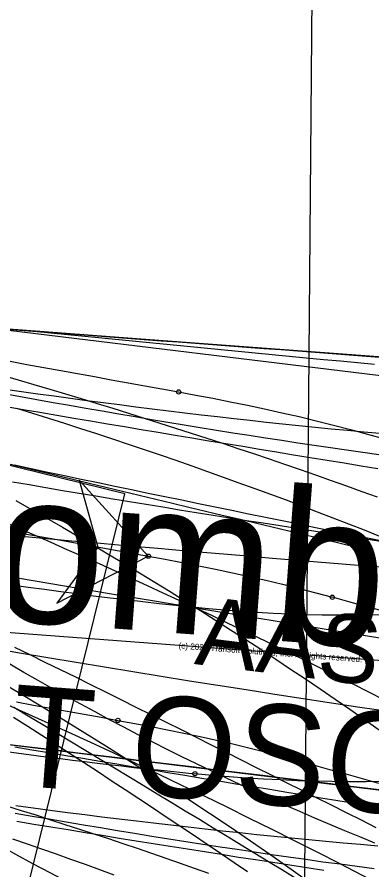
# Model space of a CAD drawing. Extents: x -14 to 1565148, y -25 to 642856.
# Drawn here: x 1564744.81 to 1564751.71, y 636297.09 to 636313.69 of the extents above; entities that cross this region are included whole.
import ezdxf

# ---------------------------------------------------------------- set-up
doc = ezdxf.new("R2010")
doc.units = 0
for name, color, linetype in [('CM_Corridor_Conceptual', 7, 'Continuous'), ('CM_Corridor_Key_Station', 7, 'Continuous'), ('MT_P_Cells', 7, 'Continuous'), ('PF_P_Grade_Line', 7, 'Continuous'), ('PV_P_Curb', 7, 'Continuous'), ('PV_P_Saw_Cut_Line', 7, 'Continuous'), ('SC_Scratch2', 7, 'Continuous'), ('TR_Turning_Path22', 7, 'Continuous'), ('TR_Turning_Path23', 7, 'Continuous'), ('TR_Turning_Path24', 7, 'Continuous')]:
    doc.layers.add(name, color=color, linetype=linetype)

msp = doc.modelspace()

# ---------------------------------------------------------------- linework, layer by layer
at = {"layer": 'CM_Corridor_Conceptual'}
for points in [[(1564751.862, 636305.582), (1564751.547, 636305.611), (1564751.232, 636305.641), (1564750.917, 636305.672), (1564750.601, 636305.703), (1564750.286, 636305.735), (1564749.97, 636305.768), (1564749.654, 636305.802), (1564749.338, 636305.837), (1564749.021, 636305.872), (1564748.705, 636305.908), (1564748.388, 636305.945), (1564748.071, 636305.983), (1564747.754, 636306.021), (1564747.437, 636306.06), (1564747.12, 636306.1), (1564746.802, 636306.14), (1564746.485, 636306.181), (1564746.167, 636306.223), (1564745.849, 636306.266), (1564745.531, 636306.309), (1564745.213, 636306.353), (1564744.895, 636306.398), (1564744.577, 636306.443)], [(1564751.764, 636297.614), (1564751.471, 636297.733), (1564751.178, 636297.854), (1564750.887, 636297.977), (1564750.596, 636298.101), (1564750.306, 636298.227), (1564750.016, 636298.354), (1564749.728, 636298.484), (1564749.44, 636298.615), (1564749.153, 636298.747), (1564748.866, 636298.882), (1564748.581, 636299.018), (1564748.296, 636299.155), (1564748.012, 636299.295), (1564747.729, 636299.436), (1564747.447, 636299.578), (1564747.165, 636299.723), (1564746.885, 636299.869), (1564746.605, 636300.016), (1564746.326, 636300.166), (1564746.048, 636300.316), (1564745.771, 636300.469), (1564745.495, 636300.623), (1564745.219, 636300.779), (1564744.945, 636300.936), (1564744.672, 636301.095)], [(1564751.82, 636297.555), (1564751.484, 636297.584), (1564751.149, 636297.614), (1564750.814, 636297.645), (1564750.479, 636297.676), (1564750.143, 636297.709), (1564749.808, 636297.742), (1564749.473, 636297.777), (1564749.138, 636297.812), (1564748.803, 636297.847), (1564748.468, 636297.884), (1564748.133, 636297.922), (1564747.798, 636297.96), (1564747.463, 636297.999), (1564747.129, 636298.038), (1564746.794, 636298.079), (1564746.459, 636298.12), (1564746.125, 636298.162), (1564745.79, 636298.205), (1564745.456, 636298.248), (1564745.122, 636298.292), (1564744.788, 636298.337)]]:
    msp.add_lwpolyline(points, dxfattribs=at)
msp.add_arc((1564771.999, 636347.808), 57.29, 238.613, 262.719, dxfattribs=at)
at = {"layer": 'CM_Corridor_Key_Station'}
for points in [[(1564744.598, 636306.109), (1564744.926, 636306.053), (1564745.254, 636305.997), (1564745.583, 636305.941), (1564745.911, 636305.886), (1564746.24, 636305.83), (1564746.568, 636305.775), (1564746.896, 636305.72), (1564747.225, 636305.665), (1564747.553, 636305.61), (1564747.882, 636305.555), (1564748.21, 636305.5), (1564748.539, 636305.445), (1564748.867, 636305.391), (1564749.196, 636305.336), (1564749.525, 636305.282), (1564749.853, 636305.227), (1564750.182, 636305.173), (1564750.51, 636305.119), (1564750.839, 636305.065), (1564751.168, 636305.011), (1564751.496, 636304.957), (1564751.825, 636304.903)], [(1564744.801, 636306.081), (1564745.112, 636305.983), (1564745.423, 636305.885), (1564745.734, 636305.785), (1564746.044, 636305.685), (1564746.354, 636305.584), (1564746.663, 636305.481), (1564746.972, 636305.378), (1564747.281, 636305.274), (1564747.589, 636305.169), (1564747.897, 636305.063), (1564748.204, 636304.955), (1564748.511, 636304.847), (1564748.817, 636304.738), (1564749.123, 636304.628), (1564749.429, 636304.517), (1564749.734, 636304.405), (1564750.039, 636304.291), (1564750.343, 636304.177), (1564750.646, 636304.062), (1564750.95, 636303.946), (1564751.252, 636303.828), (1564751.554, 636303.71), (1564751.856, 636303.59)], [(1564744.768, 636299.487), (1564745.099, 636299.431), (1564745.429, 636299.376), (1564745.759, 636299.32), (1564746.09, 636299.265), (1564746.42, 636299.209), (1564746.75, 636299.154), (1564747.081, 636299.099), (1564747.411, 636299.044), (1564747.742, 636298.989), (1564748.072, 636298.934), (1564748.403, 636298.879), (1564748.733, 636298.824), (1564749.064, 636298.77), (1564749.394, 636298.715), (1564749.725, 636298.661), (1564750.055, 636298.607), (1564750.386, 636298.553), (1564750.717, 636298.498), (1564751.047, 636298.444), (1564751.378, 636298.391), (1564751.709, 636298.337)], [(1564744.721, 636297.695), (1564745.004, 636297.598), (1564745.287, 636297.5), (1564745.57, 636297.402), (1564745.851, 636297.302), (1564746.133, 636297.202), (1564746.413, 636297.101), (1564746.693, 636296.999)]]:
    msp.add_lwpolyline(points, dxfattribs=at)
msp.add_arc((1564931.278, 637403.064), 1115.976, 258.333887, 261.249281, dxfattribs=at)
at = {"layer": 'MT_P_Cells'}
for points in [[(1564751.914, 636303.49), (1564751.588, 636303.555), (1564751.263, 636303.621), (1564750.938, 636303.686), (1564750.612, 636303.752), (1564750.287, 636303.818), (1564749.962, 636303.885), (1564749.636, 636303.951), (1564749.311, 636304.018), (1564748.986, 636304.084), (1564748.66, 636304.151), (1564748.335, 636304.218), (1564748.01, 636304.286), (1564747.685, 636304.353), (1564747.359, 636304.42), (1564747.034, 636304.488), (1564746.709, 636304.556), (1564746.384, 636304.624), (1564746.059, 636304.692), (1564745.734, 636304.76), (1564745.409, 636304.829), (1564745.084, 636304.898), (1564744.759, 636304.966)], [(1564752.019, 636302.055), (1564751.698, 636302.05), (1564751.378, 636302.047), (1564751.059, 636302.048), (1564750.74, 636302.052), (1564750.422, 636302.059), (1564750.105, 636302.07), (1564749.788, 636302.084), (1564749.472, 636302.101), (1564749.157, 636302.121), (1564748.842, 636302.146), (1564748.529, 636302.173), (1564748.213, 636302.205), (1564747.894, 636302.238), (1564747.574, 636302.272), (1564747.255, 636302.308), (1564746.937, 636302.345), (1564746.618, 636302.383), (1564746.299, 636302.422), (1564745.981, 636302.462), (1564745.662, 636302.504), (1564745.344, 636302.546), (1564745.026, 636302.59), (1564744.709, 636302.635)], [(1564751.929, 636298.81), (1564751.596, 636298.807), (1564751.263, 636298.808), (1564750.929, 636298.811), (1564750.596, 636298.818), (1564750.263, 636298.828), (1564749.93, 636298.842), (1564749.597, 636298.859), (1564749.264, 636298.88), (1564748.932, 636298.904), (1564748.6, 636298.932), (1564748.268, 636298.964)]]:
    msp.add_lwpolyline(points, dxfattribs=at)
msp.add_circle((1564748.268, 636298.964), 0.0417, dxfattribs=at)
msp.add_circle((1564748.268, 636298.964), 0.0417, dxfattribs=at)
msp.add_arc((1564756.995, 636388.146), 89.608, 259.5159, 264.41118, dxfattribs=at)
at = {"layer": 'PF_P_Grade_Line'}
for p, q in [((1564746.906, 636304.408), (1564711.955, 636313.035)), ((1564744.989, 636296.641), (1564746.906, 636304.408))]:
    msp.add_line(p, q, dxfattribs=at)
for points in [[(1564751.708, 636303.293), (1564751.384, 636303.371), (1564751.061, 636303.449), (1564750.738, 636303.526), (1564750.414, 636303.604), (1564750.091, 636303.682), (1564749.767, 636303.76), (1564749.444, 636303.837), (1564749.121, 636303.915), (1564748.798, 636303.992), (1564748.474, 636304.07), (1564748.151, 636304.148), (1564747.828, 636304.225), (1564747.505, 636304.303), (1564747.182, 636304.38), (1564746.859, 636304.458), (1564746.537, 636304.536), (1564746.214, 636304.613), (1564745.891, 636304.691), (1564745.568, 636304.768), (1564745.246, 636304.846), (1564744.923, 636304.924), (1564744.6, 636305.002)], [(1564751.876, 636303.486), (1564751.55, 636303.536), (1564751.224, 636303.585), (1564750.898, 636303.635), (1564750.573, 636303.685), (1564750.247, 636303.735), (1564749.922, 636303.786), (1564749.596, 636303.837), (1564749.271, 636303.888), (1564748.945, 636303.939), (1564748.62, 636303.991), (1564748.294, 636304.043), (1564747.969, 636304.096), (1564747.644, 636304.149), (1564747.319, 636304.202), (1564746.994, 636304.255), (1564746.669, 636304.309), (1564746.344, 636304.363), (1564746.019, 636304.418), (1564745.694, 636304.472), (1564745.369, 636304.527), (1564745.044, 636304.583), (1564744.719, 636304.638)], [(1564750.775, 636297.083), (1564750.443, 636297.133), (1564750.111, 636297.184), (1564749.779, 636297.234), (1564749.447, 636297.286), (1564749.115, 636297.337), (1564748.784, 636297.389), (1564748.452, 636297.441), (1564748.12, 636297.493), (1564747.789, 636297.546), (1564747.457, 636297.599), (1564747.126, 636297.652), (1564746.794, 636297.706), (1564746.463, 636297.76), (1564746.132, 636297.814), (1564745.801, 636297.869), (1564745.469, 636297.923), (1564745.138, 636297.979), (1564744.807, 636298.034)]]:
    msp.add_lwpolyline(points, dxfattribs=at)
msp.add_arc((1564802.666, 636641.84), 345.393, 252.21047, 264.07246, dxfattribs=at)
at = {"layer": 'PV_P_Curb'}
for p, q in [((1564765.145, 636306.075), (1564736.426, 636308.231)), ((1564769.531, 636304.549), (1564742.73, 636307.825)), ((1564771.567, 636299.686), (1564742.168, 636301.894)), ((1564741.76, 636299.884), (1564768.56, 636296.608))]:
    msp.add_line(p, q, dxfattribs=at)
for points in [[(1564772.008, 636305.559), (1564770.004, 636305.71), (1564766.663, 636305.961), (1564763.322, 636306.212), (1564759.981, 636306.462), (1564756.64, 636306.713), (1564753.299, 636306.964), (1564749.959, 636307.215), (1564746.618, 636307.466), (1564743.277, 636307.717), (1564742.609, 636307.767)], [(1564744.62, 636307.616), (1564744.951, 636307.591), (1564745.284, 636307.566), (1564745.616, 636307.541), (1564745.948, 636307.516), (1564746.281, 636307.491), (1564746.613, 636307.466), (1564746.945, 636307.441), (1564747.278, 636307.416), (1564747.61, 636307.391), (1564747.942, 636307.366), (1564748.275, 636307.342), (1564748.607, 636307.317), (1564748.94, 636307.292), (1564749.272, 636307.267), (1564749.604, 636307.242), (1564749.937, 636307.217), (1564750.269, 636307.192), (1564750.602, 636307.167), (1564750.934, 636307.142), (1564751.266, 636307.117), (1564751.599, 636307.092), (1564751.931, 636307.067)], [(1564744.805, 636307.612), (1564745.136, 636307.579), (1564745.467, 636307.545), (1564745.797, 636307.512)], [(1564745.797, 636307.512), (1564746.128, 636307.479), (1564746.459, 636307.446), (1564746.79, 636307.413), (1564747.121, 636307.38), (1564747.452, 636307.348), (1564747.783, 636307.315), (1564748.114, 636307.283), (1564748.445, 636307.251), (1564748.776, 636307.219), (1564749.107, 636307.186), (1564749.438, 636307.154), (1564749.769, 636307.123), (1564750.101, 636307.091), (1564750.432, 636307.059), (1564750.763, 636307.028), (1564751.094, 636306.996), (1564751.426, 636306.965), (1564751.757, 636306.934)], [(1564751.905, 636298.644), (1564751.574, 636298.685), (1564751.243, 636298.725), (1564750.911, 636298.766), (1564750.58, 636298.806), (1564750.249, 636298.847), (1564749.917, 636298.887), (1564749.586, 636298.928), (1564749.254, 636298.968), (1564748.923, 636299.009), (1564748.591, 636299.049), (1564748.259, 636299.09), (1564747.928, 636299.13), (1564747.596, 636299.171), (1564747.264, 636299.211), (1564746.933, 636299.252), (1564746.601, 636299.292), (1564746.269, 636299.333), (1564745.938, 636299.373), (1564745.606, 636299.414), (1564745.274, 636299.455), (1564744.943, 636299.495), (1564744.611, 636299.536)]]:
    msp.add_lwpolyline(points, dxfattribs=at)
msp.add_arc((1564798.703, 636893.166), 592.03, 262.717703, 266.17847, dxfattribs=at)
at = {"layer": 'PV_P_Saw_Cut_Line'}
for points in [[(1564744.528, 636303.876), (1564744.842, 636303.741), (1564745.155, 636303.605), (1564745.467, 636303.468), (1564745.78, 636303.33), (1564746.092, 636303.192), (1564746.403, 636303.052), (1564746.714, 636302.912), (1564747.025, 636302.771), (1564747.336, 636302.629), (1564747.646, 636302.486), (1564747.955, 636302.343), (1564748.265, 636302.198), (1564748.574, 636302.053), (1564748.882, 636301.907), (1564749.19, 636301.761), (1564749.498, 636301.613), (1564749.806, 636301.465), (1564750.113, 636301.315), (1564750.419, 636301.165), (1564750.725, 636301.015), (1564751.031, 636300.863), (1564751.337, 636300.711), (1564751.642, 636300.557), (1564751.946, 636300.403)], [(1564744.762, 636301.427), (1564745.057, 636301.283), (1564745.353, 636301.138), (1564745.648, 636300.992), (1564745.943, 636300.847), (1564746.238, 636300.701), (1564746.532, 636300.555), (1564746.826, 636300.409), (1564747.12, 636300.262), (1564747.413, 636300.116), (1564747.707, 636299.969), (1564748, 636299.822), (1564748.292, 636299.675), (1564748.585, 636299.529), (1564748.877, 636299.382), (1564749.169, 636299.235), (1564749.46, 636299.088), (1564749.752, 636298.941), (1564750.043, 636298.795), (1564750.334, 636298.648), (1564750.625, 636298.502), (1564750.915, 636298.356), (1564751.205, 636298.21), (1564751.495, 636298.064), (1564751.785, 636297.918)]]:
    msp.add_lwpolyline(points, dxfattribs=at)
msp.add_arc((1564693.268, 636184.736), 126.465, 57.70432, 71.8795, dxfattribs=at)
at = {"layer": 'SC_Scratch2'}
msp.add_lwpolyline([(1564754.004, 636104.365), (1564754.004, 636104.365), (1564754.117, 636105.834), (1564756.989, 636126.551), (1564757.34, 636135.563), (1564755.452, 636165.307), (1564749.612, 636218.853), (1564749.948, 636242.687), (1564750.674, 636329.64), (1564750.409, 636437.843), (1564745.69, 636447.055)], dxfattribs=at)
at = {"layer": 'TR_Turning_Path22'}
for points in [[(1564751.842, 636305.172), (1564751.528, 636305.216), (1564751.213, 636305.261), (1564750.899, 636305.306), (1564750.584, 636305.352), (1564750.268, 636305.399), (1564749.953, 636305.447), (1564749.637, 636305.495), (1564749.321, 636305.545), (1564749.005, 636305.594), (1564748.688, 636305.645), (1564748.372, 636305.696), (1564748.055, 636305.748), (1564747.738, 636305.801), (1564747.42, 636305.854), (1564747.103, 636305.908), (1564746.785, 636305.962), (1564746.467, 636306.017), (1564746.149, 636306.073), (1564745.831, 636306.129), (1564745.513, 636306.185), (1564745.194, 636306.243), (1564744.875, 636306.301), (1564744.557, 636306.359)], [(1564749.291, 636297.055), (1564749.028, 636297.233), (1564748.765, 636297.411), (1564748.502, 636297.588), (1564748.238, 636297.766), (1564747.973, 636297.943), (1564747.708, 636298.121), (1564747.442, 636298.298), (1564747.176, 636298.475), (1564746.909, 636298.653), (1564746.641, 636298.829), (1564746.372, 636299.006), (1564746.103, 636299.182), (1564745.832, 636299.358), (1564745.561, 636299.534), (1564745.289, 636299.709), (1564745.017, 636299.883), (1564744.743, 636300.058)], [(1564751.753, 636297.112), (1564751.42, 636297.156), (1564751.087, 636297.201), (1564750.754, 636297.246), (1564750.421, 636297.293), (1564750.088, 636297.34), (1564749.755, 636297.388), (1564749.422, 636297.437), (1564749.089, 636297.487), (1564748.756, 636297.537), (1564748.424, 636297.588), (1564748.091, 636297.64), (1564747.759, 636297.692), (1564747.427, 636297.745), (1564747.095, 636297.799), (1564746.762, 636297.853), (1564746.431, 636297.908), (1564746.099, 636297.964), (1564745.767, 636298.02), (1564745.435, 636298.077), (1564745.104, 636298.134), (1564744.772, 636298.192)]]:
    msp.add_lwpolyline(points, dxfattribs=at)
at = {"layer": 'TR_Turning_Path23'}
for points in [[(1564744.786, 636304.28), (1564745.089, 636304.109), (1564745.392, 636303.936), (1564745.693, 636303.762), (1564745.994, 636303.587), (1564746.294, 636303.41), (1564746.594, 636303.232), (1564746.892, 636303.053), (1564747.19, 636302.873), (1564747.487, 636302.691), (1564747.784, 636302.509), (1564748.079, 636302.325), (1564748.374, 636302.139), (1564748.668, 636301.953), (1564748.961, 636301.765), (1564749.254, 636301.576), (1564749.546, 636301.386), (1564749.837, 636301.195), (1564750.127, 636301.002), (1564750.416, 636300.808), (1564750.704, 636300.613), (1564750.992, 636300.417), (1564751.279, 636300.219), (1564751.565, 636300.021), (1564751.85, 636299.821)], [(1564744.745, 636300.261), (1564745.028, 636300.092), (1564745.309, 636299.923), (1564745.59, 636299.754), (1564745.87, 636299.585), (1564746.149, 636299.416), (1564746.428, 636299.247), (1564746.705, 636299.079), (1564746.982, 636298.911), (1564747.258, 636298.743), (1564747.533, 636298.576), (1564747.807, 636298.409), (1564748.08, 636298.243), (1564748.353, 636298.077), (1564748.624, 636297.912), (1564748.894, 636297.747), (1564749.164, 636297.583), (1564749.432, 636297.419), (1564749.699, 636297.256), (1564749.966, 636297.094), (1564750.231, 636296.933)]]:
    msp.add_lwpolyline(points, dxfattribs=at)
msp.add_arc((1564704.029, 636231.892), 79.861, 42.31001, 64.40733, dxfattribs=at)
at = {"layer": 'TR_Turning_Path24'}
for points in [[(1564744.675, 636306.99), (1564745.003, 636306.93), (1564745.33, 636306.87), (1564745.658, 636306.811), (1564745.986, 636306.751), (1564746.313, 636306.691), (1564746.641, 636306.632), (1564746.968, 636306.572), (1564747.296, 636306.513), (1564747.623, 636306.453), (1564747.951, 636306.394)], [(1564744.522, 636306.718), (1564744.83, 636306.628), (1564745.137, 636306.538), (1564745.444, 636306.447), (1564745.751, 636306.355), (1564746.058, 636306.263), (1564746.364, 636306.17), (1564746.67, 636306.076), (1564746.975, 636305.981), (1564747.281, 636305.885), (1564747.586, 636305.789), (1564747.89, 636305.692), (1564748.194, 636305.594), (1564748.498, 636305.495), (1564748.801, 636305.395), (1564749.104, 636305.295), (1564749.407, 636305.193), (1564749.709, 636305.091), (1564750.011, 636304.988), (1564750.312, 636304.884), (1564750.613, 636304.779), (1564750.914, 636304.673), (1564751.214, 636304.566), (1564751.513, 636304.459), (1564751.812, 636304.35)], [(1564747.951, 636306.394), (1564748.282, 636306.334), (1564748.617, 636306.27), (1564748.951, 636306.204), (1564749.286, 636306.136), (1564749.621, 636306.064), (1564749.955, 636305.99), (1564750.29, 636305.913), (1564750.624, 636305.832), (1564750.958, 636305.749), (1564751.292, 636305.663), (1564751.621, 636305.575), (1564751.953, 636305.484)], [(1564747.361, 636303.198), (1564746.017, 636304.679), (1564746.377, 636303.376), (1564745.582, 636302.283), (1564747.361, 636303.198)], [(1564747.361, 636303.198), (1564747.689, 636303.138), (1564748.016, 636303.076), (1564748.343, 636303.012), (1564748.67, 636302.945), (1564748.996, 636302.875), (1564749.321, 636302.803), (1564749.646, 636302.728), (1564749.97, 636302.65), (1564750.294, 636302.569), (1564750.616, 636302.485), (1564750.938, 636302.399)], [(1564744.802, 636300.36), (1564745.13, 636300.3), (1564745.458, 636300.24), (1564745.786, 636300.181), (1564746.114, 636300.121), (1564746.443, 636300.062), (1564746.771, 636300.002)], [(1564746.771, 636300.002), (1564747.096, 636299.943), (1564747.416, 636299.882), (1564747.735, 636299.819), (1564748.054, 636299.754), (1564748.371, 636299.686), (1564748.687, 636299.616), (1564749.002, 636299.543), (1564749.316, 636299.467), (1564749.628, 636299.389), (1564749.939, 636299.308), (1564750.254, 636299.223), (1564750.566, 636299.137), (1564750.883, 636299.049), (1564751.199, 636298.961), (1564751.515, 636298.872), (1564751.832, 636298.782)], [(1564744.606, 636298.34), (1564744.891, 636298.251), (1564745.175, 636298.161), (1564745.458, 636298.07), (1564745.741, 636297.979), (1564746.023, 636297.888), (1564746.304, 636297.795), (1564746.585, 636297.702), (1564746.865, 636297.608), (1564747.144, 636297.514), (1564747.423, 636297.418), (1564747.701, 636297.322), (1564747.978, 636297.226), (1564748.254, 636297.128), (1564748.53, 636297.03)]]:
    msp.add_lwpolyline(points, dxfattribs=at)
msp.add_lwpolyline([(1564747.361, 636303.198), (1564746.017, 636304.679), (1564746.377, 636303.376), (1564745.582, 636302.283)], close=True, dxfattribs=at)
for centre in [(1564747.951, 636306.394), (1564747.951, 636306.394), (1564747.361, 636303.198), (1564747.361, 636303.198), (1564750.938, 636302.399), (1564750.938, 636302.399), (1564746.771, 636300.002), (1564746.771, 636300.002)]:
    msp.add_circle(centre, 0.0417, dxfattribs=at)
for centre, radius, start, end in [((1565329.897, 639515.775), 3264.966, 258.751409, 259.722246), ((1564700.162, 636117.029), 192.198, 68.30497, 74.68135)]:
    msp.add_arc(centre, radius, start, end, dxfattribs=at)

# ---------------------------------------------------------------- texts
at = {"layer": 'PV_P_Curb'}
for s, height, rotation, p in [('Combine', 2.945, 355.7054, (1564741.412, 636302.187)), ('AASHTO 2018 (US)', 1.33333, 353.0316, (1564748.241, 636301.1)), ('(c) 2021 Transoft Solutions, Inc. All rights reserved.', 0.1178, 355.7054, (1564747.946, 636301.401)), ('WisDOT OSOW 2010 (US)', 1.96333, 355.7054, (1564736.349, 636299.367))]:
    msp.add_text(s, height=height, rotation=rotation, dxfattribs=at).set_placement(p)

doc.saveas('drawing.dxf')
